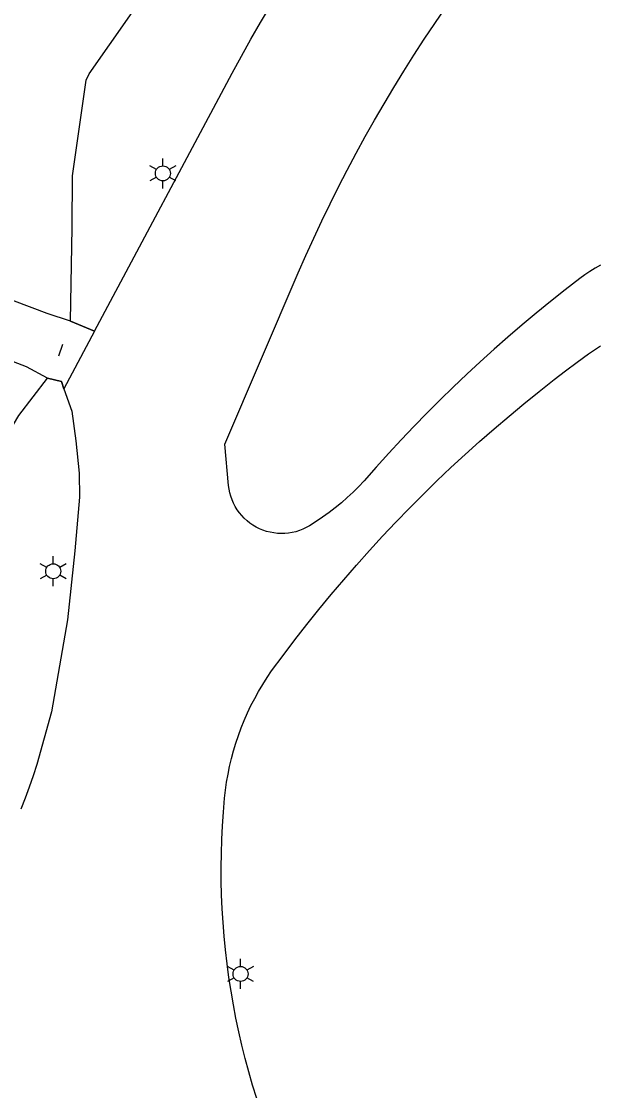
# Model space of a CAD drawing. Extents: x 122462 to 123306, y 485548 to 486417.
# Drawn here: x 122963 to 122997.6, y 485829.3 to 485893.5 of the extents above; entities that cross this region are included whole.
import ezdxf

# ---------------------------------------------------------------- set-up
doc = ezdxf.new("R2010")
doc.units = 0
for name, color, linetype in [('Level 19', 7, 'Continuous'), ('Level 50', 7, 'Continuous'), ('N werkgrens', 7, 'Continuous')]:
    doc.layers.add(name, color=color, linetype=linetype)

msp = doc.modelspace()

# ---------------------------------------------------------------- linework, layer by layer
at = {"layer": 'Level 19'}
for p, q in [((122967.341, 485874.877), (122965.901, 485875.472)), ((122965.199, 485873.397), (122965.435, 485874.101))]:
    msp.add_line(p, q, dxfattribs=at)
for points in [[(122967.341, 485874.877), (122975.598, 485890.37), (122976.154, 485891.396), (122976.723, 485892.415), (122977.306, 485893.425), (122977.903, 485894.428)], [(122997.703, 485878.845), (122997.382, 485878.66), (122997.067, 485878.464), (122996.76, 485878.256), (122996.461, 485878.037), (122995.581, 485877.358), (122994.71, 485876.667), (122993.848, 485875.965), (122992.995, 485875.252), (122992.151, 485874.528), (122991.317, 485873.794), (122990.492, 485873.049), (122989.677, 485872.293), (122988.871, 485871.527), (122988.075, 485870.751), (122987.29, 485869.965), (122986.514, 485869.168), (122985.749, 485868.362), (122984.994, 485867.546), (122984.25, 485866.72), (122983.516, 485865.885), (122983.191, 485865.541), (122982.855, 485865.207), (122982.509, 485864.884), (122982.153, 485864.572), (122981.788, 485864.272), (122981.413, 485863.983), (122981.029, 485863.706), (122980.637, 485863.441), (122980.236, 485863.189), (122980.042, 485863.08), (122979.84, 485862.984), (122979.632, 485862.903), (122979.419, 485862.837), (122979.202, 485862.786), (122978.982, 485862.749), (122978.76, 485862.729), (122978.538, 485862.723), (122978.315, 485862.734), (122978.093, 485862.759), (122977.874, 485862.801), (122977.658, 485862.857), (122977.447, 485862.928), (122977.241, 485863.014), (122977.042, 485863.114), (122976.85, 485863.227), (122976.666, 485863.354), (122976.492, 485863.493), (122976.328, 485863.644), (122976.175, 485863.806), (122976.033, 485863.978), (122975.904, 485864.16), (122975.788, 485864.35), (122975.685, 485864.548), (122975.596, 485864.752), (122975.522, 485864.962), (122975.462, 485865.177), (122975.418, 485865.396), (122975.389, 485865.617), (122975.15, 485868.101), (122979.568, 485878.386), (122980.024, 485879.43), (122980.494, 485880.468), (122980.976, 485881.5), (122981.472, 485882.526), (122981.98, 485883.546), (122982.502, 485884.559), (122983.036, 485885.566), (122983.582, 485886.566), (122984.141, 485887.558), (122984.713, 485888.544), (122985.297, 485889.522), (122985.894, 485890.493), (122986.502, 485891.456), (122987.123, 485892.412), (122987.755, 485893.359), (122988.4, 485894.299)], [(122965.901, 485875.472), (122964.489, 485875.951), (122958.598, 485878.158), (122958.485, 485878.21), (122958.38, 485878.275), (122958.283, 485878.352), (122958.197, 485878.441), (122958.123, 485878.54), (122958.061, 485878.648), (122958.013, 485878.762), (122956.66, 485882.639)], [(122964.527, 485872.049), (122963.256, 485872.736), (122956.498, 485875.348), (122956.388, 485875.4), (122956.285, 485875.465), (122956.191, 485875.542), (122956.107, 485875.63), (122956.034, 485875.727), (122955.973, 485875.833), (122955.926, 485875.945), (122953.921, 485881.651)], [(122965.901, 485875.472), (122967.341, 485874.877), (122965.5, 485871.424), (122965.352, 485871.851), (122964.527, 485872.049)], [(122976.384, 485831.188), (122976.183, 485831.994), (122975.997, 485832.802), (122975.827, 485833.614), (122975.671, 485834.429), (122975.53, 485835.247), (122975.404, 485836.067), (122975.293, 485836.889), (122975.198, 485837.714), (122975.117, 485838.539), (122975.052, 485839.366), (122975.002, 485840.195), (122974.967, 485841.024), (122974.947, 485841.853), (122974.942, 485842.683), (122974.953, 485843.513), (122974.979, 485844.342), (122975.02, 485845.171), (122975.076, 485845.998), (122975.148, 485846.825), (122975.201, 485847.307), (122975.269, 485847.787), (122975.352, 485848.264), (122975.449, 485848.739), (122975.56, 485849.211), (122975.685, 485849.679), (122975.825, 485850.143), (122975.978, 485850.603), (122976.146, 485851.058), (122976.327, 485851.507), (122976.522, 485851.951), (122976.73, 485852.389), (122976.951, 485852.82), (122977.185, 485853.244), (122977.432, 485853.661), (122977.691, 485854.071), (122977.963, 485854.472), (122978.654, 485855.41), (122979.357, 485856.338), (122980.073, 485857.257), (122980.801, 485858.167), (122981.541, 485859.066), (122982.294, 485859.955), (122983.058, 485860.834), (122983.834, 485861.702), (122984.622, 485862.56), (122985.421, 485863.408), (122986.232, 485864.244), (122987.054, 485865.069), (122987.887, 485865.883), (122988.731, 485866.686), (122989.586, 485867.477), (122990.451, 485868.257), (122991.327, 485869.025), (122992.213, 485869.781), (122993.11, 485870.525), (122994.016, 485871.257), (122994.932, 485871.976), (122995.61, 485872.499), (122996.296, 485873.011), (122996.991, 485873.511), (122997.694, 485873.999)], [(122964.527, 485872.049), (122965.352, 485871.851), (122965.5, 485871.424)], [(122965.5, 485871.424), (122965.97, 485870.069), (122966.21, 485868.289), (122966.41, 485866.349), (122966.43, 485864.909), (122966.16, 485861.689), (122965.71, 485857.539), (122964.75, 485852.019), (122963.88, 485848.849), (122963.658, 485848.17), (122963.423, 485847.495), (122963.172, 485846.826), (122962.908, 485846.162)], [(122977.073, 485828.797), (122976.829, 485829.59), (122976.599, 485830.387), (122976.384, 485831.188)]]:
    msp.add_lwpolyline(points, dxfattribs=at)
at = {"layer": 'Level 50'}
for p, q in [((122971.05, 485884.584), (122970.66, 485884.809)), ((122971.44, 485884.809), (122971.44, 485885.259)), ((122972.219, 485884.809), (122971.829, 485884.584)), ((122971.05, 485884.134), (122970.66, 485883.909)), ((122972.219, 485883.909), (122971.829, 485884.134)), ((122971.44, 485883.459), (122971.44, 485883.909)), ((122964.47, 485860.684), (122964.08, 485860.909)), ((122964.86, 485860.909), (122964.86, 485861.359)), ((122965.639, 485860.909), (122965.249, 485860.684)), ((122964.47, 485860.234), (122964.08, 485860.009)), ((122964.86, 485859.559), (122964.86, 485860.009)), ((122965.639, 485860.009), (122965.249, 485860.234)), ((122976.101, 485836.723), (122976.101, 485837.173)), ((122975.711, 485836.498), (122975.321, 485836.723)), ((122976.88, 485836.723), (122976.49, 485836.498)), ((122975.711, 485836.048), (122975.321, 485835.823)), ((122976.88, 485835.823), (122976.49, 485836.048)), ((122976.101, 485835.373), (122976.101, 485835.823))]:
    msp.add_line(p, q, dxfattribs=at)
for centre in [(122971.44, 485884.359), (122964.86, 485860.459), (122976.101, 485836.273)]:
    msp.add_circle(centre, 0.45, dxfattribs=at)
at = {"layer": 'N werkgrens'}
for points in [[(122965.901, 485875.472), (122966, 485881.109), (122966.01, 485884.209), (122966.83, 485889.949), (122967.02, 485890.329), (122982.36, 485912.269), (122989.46, 485919.619), (122987.734, 485924.551)], [(122942.556, 485849.532), (122951.892, 485851.547), (122955.79, 485858.019), (122962.8, 485869.809), (122964.527, 485872.049)]]:
    msp.add_lwpolyline(points, dxfattribs=at)

doc.saveas('drawing.dxf')
